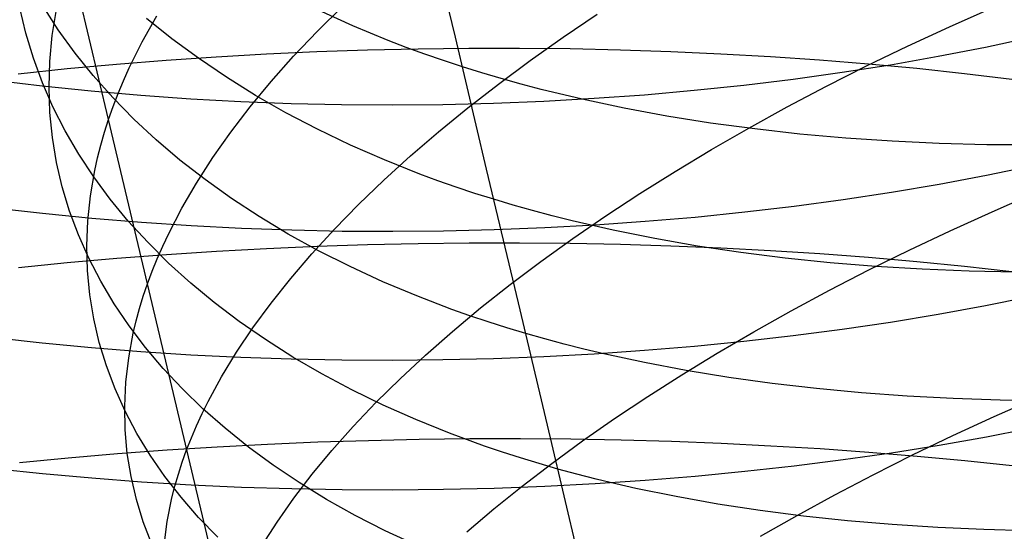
# Model space of a CAD drawing. Extents: x -383 to 1849, y -1185 to -529.
# Tile 559 of 656: x 408 to 418, y -981 to -976. Entities that reach past the tile are written whole.
import ezdxf

# ---------------------------------------------------------------- set-up
doc = ezdxf.new("R2010")
doc.units = 0
doc.layers.add('PREDEFINITO', color=7, linetype='CONTINUOUS')

msp = doc.modelspace()

# ---------------------------------------------------------------- linework, layer by layer
at = {"layer": 'PREDEFINITO'}
for p, q in [((412.2414, -976.2583, 509.3311), (411.9404, -974.9914, 510.1669)), ((408.8714, -977.0579, 492.8613), (408.4961, -975.4776, 493.7039)), ((408.0681, -976.2204, 498.3026), (408.0106, -975.9745, 497.882)), ((408.3835, -976.1882, 501.6519), (408.2351, -975.9588, 501.2426)), ((410.9014, -976.2, 488.1891), (411.1465, -975.9564, 487.8402)), ((417.0409, -976.1569, 482.0794), (417.4554, -975.9732, 481.8967)), ((408.3252, -976.2432, 494.9372), (408.3655, -975.9897, 494.5225)), ((409.198, -976.3031, 491.6537), (409.3392, -976.05, 491.2616)), ((411.2439, -976.1478, 508.5175), (410.9112, -975.997, 508.1938)), ((413.2887, -976.2594, 485.0949), (413.6196, -976.0361, 484.8065)), ((409.4871, -976.2739, 505.2405), (409.2418, -976.0766, 504.8631)), ((411.588, -976.29, 508.8326), (411.2439, -976.1478, 508.5175)), ((416.6343, -976.3453, 482.2754), (417.0409, -976.1569, 482.0794)), ((408.1408, -976.4629, 498.7233), (408.0681, -976.2204, 498.3026)), ((408.3014, -976.4947, 495.3548), (408.3252, -976.2432, 494.9372)), ((408.5461, -976.4127, 502.0587), (408.3835, -976.1882, 501.6519)), ((410.6699, -976.4446, 488.5458), (410.9014, -976.2, 488.1891)), ((412.5449, -977.5405, 508.521), (412.2414, -976.2583, 509.3311)), ((412.9687, -976.4856, 485.3935), (413.2887, -976.2594, 485.0949)), ((417.844, -976.2611, 638.1745), (417.3911, -976.3583, 638.0229)), ((409.0727, -976.5556, 492.0513), (409.198, -976.3031, 491.6537)), ((409.7453, -976.4644, 505.6121), (409.4871, -976.2739, 505.2405)), ((411.7643, -976.3577, 508.9867), (411.588, -976.29, 508.8326)), ((411.9434, -976.4232, 509.1384), (411.7643, -976.3577, 508.9867)), ((416.2357, -976.5383, 482.4844), (416.6343, -976.3453, 482.2754)), ((417.3911, -976.3583, 638.0229), (416.9319, -976.4477, 637.8849)), ((408.7228, -976.632, 502.4623), (408.5461, -976.4127, 502.0587)), ((409.4317, -976.4817, 670.3889), (409.9175, -976.4484, 670.452)), ((409.9175, -976.4484, 670.452), (410.4058, -976.4207, 670.5008)), ((410.4058, -976.4207, 670.5008), (410.896, -976.3985, 670.5352)), ((410.4522, -976.6902, 488.91), (410.6699, -976.4446, 488.5458)), ((410.896, -976.3985, 670.5352), (411.3875, -976.3818, 670.5554)), ((411.3875, -976.3818, 670.5554), (411.8797, -976.3707, 670.5613)), ((411.8797, -976.3707, 670.5613), (412.3722, -976.365, 670.5529)), ((412.1253, -976.4863, 509.2878), (411.9434, -976.4232, 509.1384)), ((412.3722, -976.365, 670.5529), (412.8644, -976.3648, 670.5304)), ((412.8644, -976.3648, 670.5304), (413.3556, -976.3702, 670.4938)), ((413.3556, -976.3702, 670.4938), (413.8455, -976.381, 670.443)), ((413.8455, -976.381, 670.443), (414.3333, -976.3974, 670.3781)), ((414.3333, -976.3974, 670.3781), (414.8186, -976.4192, 670.2991)), ((414.8186, -976.4192, 670.2991), (415.3009, -976.4466, 670.2062)), ((415.3009, -976.4466, 670.2062), (415.7795, -976.4794, 670.0992)), ((416.9319, -976.4477, 637.8849), (416.4671, -976.5293, 637.7605)), ((408.2287, -976.7017, 499.1437), (408.1408, -976.4629, 498.7233)), ((408.2937, -976.744, 495.7748), (408.3014, -976.4947, 495.3548)), ((408.4694, -976.5648, 670.2194), (408.9488, -976.5205, 670.3113)), ((408.9488, -976.5205, 670.3113), (409.4317, -976.4817, 670.3889)), ((410.0162, -976.648, 505.9776), (409.7453, -976.4644, 505.6121)), ((412.3099, -976.5471, 509.4347), (412.1253, -976.4863, 509.2878)), ((412.4973, -976.6055, 509.5791), (412.3099, -976.5471, 509.4347)), ((412.6601, -976.7142, 485.702), (412.9687, -976.4856, 485.3935)), ((415.7795, -976.4794, 670.0992), (416.2539, -976.5177, 669.9783)), ((415.8455, -976.7356, 482.7061), (416.2357, -976.5383, 482.4844)), ((416.4671, -976.5293, 637.7605), (415.9972, -976.6031, 637.6495)), ((416.2539, -976.5177, 669.9783), (416.7236, -976.5615, 669.8435)), ((407.9941, -976.6146, 670.1129), (408.4694, -976.5648, 670.2194)), ((408.9132, -976.846, 502.8625), (408.7228, -976.632, 502.4623)), ((409.0162, -976.6816, 492.252), (409.0727, -976.5556, 492.0513)), ((410.2995, -976.8243, 506.3366), (410.0162, -976.648, 505.9776)), ((412.6873, -976.6616, 509.7209), (412.4973, -976.6055, 509.5791)), ((415.9972, -976.6031, 637.6495), (415.5226, -976.6691, 637.5519)), ((416.7236, -976.5615, 669.8435), (417.188, -976.6107, 669.6948)), ((417.188, -976.6107, 669.6948), (417.6466, -976.6655, 669.5323)), ((408.2264, -976.7349, 637.6821), (407.7529, -976.678, 637.7955)), ((408.7041, -976.7842, 637.5816), (408.2264, -976.7349, 637.6821)), ((408.3316, -976.9367, 499.5633), (408.2287, -976.7017, 499.1437)), ((408.9638, -976.8073, 492.4539), (409.0162, -976.6816, 492.252)), ((410.2486, -976.9363, 489.2812), (410.4522, -976.6902, 488.91)), ((412.3632, -976.9451, 486.02), (412.6601, -976.7142, 485.702)), ((412.8799, -976.7153, 509.8602), (412.6873, -976.6616, 509.7209)), ((413.075, -976.7666, 509.9969), (412.8799, -976.7153, 509.8602)), ((415.0441, -976.7275, 637.4678), (414.562, -976.7781, 637.3971)), ((415.5226, -976.6691, 637.5519), (415.0441, -976.7275, 637.4678)), ((415.4642, -976.9369, 482.9402), (415.8455, -976.7356, 482.7061)), ((408.3022, -976.9909, 496.1969), (408.2937, -976.744, 495.7748)), ((409.1854, -976.8259, 637.4941), (408.7041, -976.7842, 637.5816)), ((408.9155, -976.9327, 492.657), (408.9638, -976.8073, 492.4539)), ((409.6698, -976.8599, 637.4196), (409.1854, -976.8259, 637.4941)), ((410.595, -976.9932, 506.6884), (410.2995, -976.8243, 506.3366)), ((413.4725, -976.8622, 510.2626), (413.075, -976.7666, 509.9969)), ((414.077, -976.8209, 637.3398), (413.5896, -976.856, 637.2957)), ((414.562, -976.7781, 637.3971), (414.077, -976.8209, 637.3398)), ((408.8714, -977.0579, 492.8613), (408.9155, -976.9327, 492.657)), ((409.1173, -977.0543, 503.2587), (408.9132, -976.846, 502.8625)), ((410.1567, -976.8863, 637.3581), (409.6698, -976.8599, 637.4196)), ((410.6456, -976.905, 637.3097), (410.1567, -976.8863, 637.3581)), ((411.1358, -976.9161, 637.2744), (410.6456, -976.905, 637.3097)), ((411.627, -976.9195, 637.2523), (411.1358, -976.9161, 637.2744)), ((412.1185, -976.9152, 637.2433), (411.627, -976.9195, 637.2523)), ((412.6098, -976.9031, 637.2475), (412.1185, -976.9152, 637.2433)), ((413.1004, -976.8834, 637.265), (412.6098, -976.9031, 637.2475)), ((413.5896, -976.856, 637.2957), (413.1004, -976.8834, 637.265)), ((413.8793, -976.9484, 510.5179), (413.4725, -976.8622, 510.2626)), ((408.3265, -977.235, 496.6205), (408.3022, -976.9909, 496.1969)), ((408.4492, -977.1676, 499.9817), (408.3316, -976.9367, 499.5633)), ((410.0596, -977.1828, 489.6592), (410.2486, -976.9363, 489.2812)), ((410.9026, -977.1542, 507.0328), (410.595, -976.9932, 506.6884)), ((412.0783, -977.178, 486.3472), (412.3632, -976.9451, 486.02)), ((414.2949, -977.0253, 510.7625), (413.8793, -976.9484, 510.5179)), ((414.7186, -977.0928, 510.9965), (414.2949, -977.0253, 510.7625)), ((415.092, -977.142, 483.1862), (415.4642, -976.9369, 482.9402)), ((408.8315, -977.1826, 493.0666), (408.8714, -977.0579, 492.8613)), ((409.2503, -978.6544, 492.0505), (408.8714, -977.0579, 492.8613)), ((409.3348, -977.2568, 503.6505), (409.1173, -977.0543, 503.2587)), ((415.1501, -977.151, 511.2197), (414.7186, -977.0928, 510.9965)), ((408.5813, -977.3942, 500.3984), (408.4492, -977.1676, 499.9817)), ((408.7959, -977.307, 493.273), (408.8315, -977.1826, 493.0666)), ((409.8855, -977.4294, 490.0436), (410.0596, -977.1828, 489.6592)), ((411.222, -977.3073, 507.3692), (410.9026, -977.1542, 507.0328)), ((411.8057, -977.4125, 486.6832), (412.0783, -977.178, 486.3472)), ((414.7293, -977.3506, 483.4439), (415.092, -977.142, 483.1862)), ((415.5887, -977.1999, 511.4319), (415.1501, -977.151, 511.2197)), ((416.034, -977.2396, 511.633), (415.5887, -977.1999, 511.4319)), ((408.3665, -977.4763, 497.0453), (408.3265, -977.235, 496.6205)), ((408.7645, -977.431, 493.4803), (408.7959, -977.307, 493.273)), ((409.5656, -977.4531, 504.0374), (409.3348, -977.2568, 503.6505)), ((411.5532, -977.4521, 507.6972), (411.222, -977.3073, 507.3692)), ((416.4853, -977.2701, 511.8229), (416.034, -977.2396, 511.633)), ((416.9422, -977.2915, 512.0015), (416.4853, -977.2701, 511.8229)), ((417.4041, -977.3037, 512.1687), (416.9422, -977.2915, 512.0015)), ((417.8705, -977.3068, 512.3243), (417.4041, -977.3037, 512.1687)), ((408.7278, -977.6161, 500.8129), (408.5813, -977.3942, 500.3984)), ((411.546, -977.6486, 487.0277), (411.8057, -977.4125, 486.6832)), ((414.3765, -977.5626, 483.7129), (414.7293, -977.3506, 483.4439)), ((408.422, -977.7144, 497.4706), (408.3665, -977.4763, 497.0453)), ((408.7372, -977.5546, 493.6886), (408.7645, -977.431, 493.4803)), ((409.8094, -977.643, 504.419), (409.5656, -977.4531, 504.0374)), ((409.7266, -977.6758, 490.4341), (409.8855, -977.4294, 490.0436)), ((411.8958, -977.5884, 508.0164), (411.5532, -977.4521, 507.6972)), ((417.8547, -977.5086, 638.9613), (417.4017, -977.6025, 638.8082)), ((408.6951, -977.8004, 494.1077), (408.7372, -977.5546, 493.6886)), ((412.0713, -977.6533, 508.1725), (411.8958, -977.5884, 508.0164)), ((412.8532, -978.8386, 507.7359), (412.5449, -977.5405, 508.521)), ((414.0339, -977.7776, 483.9929), (414.3765, -977.5626, 483.7129)), ((417.4017, -977.6025, 638.8082), (416.9424, -977.689, 638.6686)), ((408.8886, -977.8332, 501.2249), (408.7278, -977.6161, 500.8129)), ((409.5832, -977.9217, 490.8304), (409.7266, -977.6758, 490.4341)), ((410.0661, -977.8264, 504.7948), (409.8094, -977.643, 504.419)), ((411.2993, -977.8859, 487.3803), (411.546, -977.6486, 487.0277)), ((412.2497, -977.7159, 508.3263), (412.0713, -977.6533, 508.1725)), ((416.9424, -977.689, 638.6686), (416.4774, -977.768, 638.5428)), ((408.4928, -977.9491, 497.8961), (408.422, -977.7144, 497.4706)), ((412.4308, -977.7763, 508.4776), (412.2497, -977.7159, 508.3263)), ((412.6147, -977.8343, 508.6264), (412.4308, -977.7763, 508.4776)), ((413.7018, -977.9954, 484.2835), (414.0339, -977.7776, 483.9929)), ((416.4774, -977.768, 638.5428), (416.0072, -977.8396, 638.4305)), ((417.4547, -977.9543, 481.2916), (417.8697, -977.7742, 481.1075)), ((408.6695, -978.0441, 494.5297), (408.6951, -977.8004, 494.1077)), ((409.0633, -978.0453, 501.6337), (408.8886, -977.8332, 501.2249)), ((410.3355, -978.0028, 505.1644), (410.0661, -977.8264, 504.7948)), ((411.066, -978.1241, 487.7408), (411.2993, -977.8859, 487.3803)), ((412.8012, -977.8901, 508.7727), (412.6147, -977.8343, 508.6264)), ((412.9905, -977.9436, 508.9164), (412.8012, -977.8901, 508.7727)), ((416.0072, -977.8396, 638.4305), (415.5324, -977.9036, 638.3318)), ((408.2305, -977.9734, 638.4589), (407.7566, -977.9189, 638.5731)), ((408.7087, -978.0205, 638.3577), (408.2305, -977.9734, 638.4589)), ((408.5788, -978.1802, 498.3213), (408.4928, -977.9491, 497.8961)), ((409.4558, -978.167, 491.2322), (409.5832, -977.9217, 490.8304)), ((413.1823, -977.9947, 509.0576), (412.9905, -977.9436, 508.9164)), ((415.0536, -977.9603, 638.2466), (414.5712, -978.0094, 638.175)), ((415.5324, -977.9036, 638.3318), (415.0536, -977.9603, 638.2466)), ((417.0474, -978.1389, 481.4891), (417.4547, -977.9543, 481.2916)), ((408.6601, -978.2856, 494.9543), (408.6695, -978.0441, 494.5297)), ((409.1904, -978.0603, 638.2697), (408.7087, -978.0205, 638.3577)), ((409.2518, -978.2521, 502.039), (409.0633, -978.0453, 501.6337)), ((409.6752, -978.0926, 638.1947), (409.1904, -978.0603, 638.2697)), ((410.6173, -978.1722, 505.5274), (410.3355, -978.0028, 505.1644)), ((413.3767, -978.0435, 509.1961), (413.1823, -977.9947, 509.0576)), ((413.7727, -978.1343, 509.4653), (413.3767, -978.0435, 509.1961)), ((413.3807, -978.2158, 484.5844), (413.7018, -977.9954, 484.2835)), ((414.0859, -978.0511, 638.1168), (413.5982, -978.0854, 638.0721)), ((414.5712, -978.0094, 638.175), (414.0859, -978.0511, 638.1168)), ((409.3982, -978.2893, 491.4349), (409.4558, -978.167, 491.2322)), ((410.1625, -978.1176, 638.133), (409.6752, -978.0926, 638.1947)), ((410.6518, -978.1352, 638.0845), (410.1625, -978.1176, 638.133)), ((410.9115, -978.3341, 505.8832), (410.6173, -978.1722, 505.5274)), ((411.1425, -978.1454, 638.0491), (410.6518, -978.1352, 638.0845)), ((410.8465, -978.3631, 488.1088), (411.066, -978.1241, 487.7408)), ((411.6341, -978.1483, 638.0271), (411.1425, -978.1454, 638.0491)), ((412.126, -978.1437, 638.0183), (411.6341, -978.1483, 638.0271)), ((412.6177, -978.1317, 638.0229), (412.126, -978.1437, 638.0183)), ((413.1086, -978.1123, 638.0408), (412.6177, -978.1317, 638.0229)), ((413.5982, -978.0854, 638.0721), (413.1086, -978.1123, 638.0408)), ((414.1781, -978.2158, 509.724), (413.7727, -978.1343, 509.4653)), ((416.6482, -978.3279, 481.6998), (417.0474, -978.1389, 481.4891)), ((408.6797, -978.4074, 498.7456), (408.5788, -978.1802, 498.3213)), ((409.454, -978.4533, 502.4404), (409.2518, -978.2521, 502.039)), ((410.8974, -978.2897, 671.3083), (411.3888, -978.2734, 671.3288)), ((411.3888, -978.2734, 671.3288), (411.881, -978.2624, 671.3348)), ((411.881, -978.2624, 671.3348), (412.3734, -978.2566, 671.3266)), ((412.3734, -978.2566, 671.3266), (412.8655, -978.256, 671.3041)), ((412.8655, -978.256, 671.3041), (413.3567, -978.2606, 671.2673)), ((413.0709, -978.4385, 484.8952), (413.3807, -978.2158, 484.5844)), ((413.3567, -978.2606, 671.2673), (413.8465, -978.2705, 671.2163)), ((413.8465, -978.2705, 671.2163), (414.3343, -978.2855, 671.1512)), ((414.5922, -978.2882, 509.9719), (414.1781, -978.2158, 509.724)), ((408.6667, -978.5245, 495.3809), (408.6601, -978.2856, 494.9543)), ((408.9504, -978.407, 671.0823), (409.4332, -978.3698, 671.1605)), ((409.3447, -978.4113, 491.639), (409.3982, -978.2893, 491.4349)), ((409.4332, -978.3698, 671.1605), (409.919, -978.3378, 671.2242)), ((409.919, -978.3378, 671.2242), (410.4073, -978.3111, 671.2735)), ((410.4073, -978.3111, 671.2735), (410.8974, -978.2897, 671.3083)), ((410.6412, -978.6025, 488.4839), (410.8465, -978.3631, 488.1088)), ((411.2178, -978.4885, 506.2315), (410.9115, -978.3341, 505.8832)), ((414.3343, -978.2855, 671.1512), (414.8195, -978.3058, 671.0718)), ((415.0146, -978.3514, 510.2091), (414.5922, -978.2882, 509.9719)), ((414.8195, -978.3058, 671.0718), (415.3017, -978.3313, 670.9784)), ((415.4447, -978.4056, 510.4352), (415.0146, -978.3514, 510.2091)), ((415.3017, -978.3313, 670.9784), (415.7802, -978.362, 670.8708)), ((415.7802, -978.362, 670.8708), (416.2545, -978.3979, 670.7493)), ((416.2574, -978.5209, 481.9232), (416.6482, -978.3279, 481.6998)), ((407.9958, -978.497, 670.8824), (408.471, -978.4494, 670.9896)), ((408.471, -978.4494, 670.9896), (408.9504, -978.407, 671.0823)), ((408.7954, -978.6306, 499.1688), (408.6797, -978.4074, 498.7456)), ((409.2954, -978.533, 491.8442), (409.3447, -978.4113, 491.639)), ((409.6696, -978.6487, 502.8373), (409.454, -978.4533, 502.4404)), ((412.7727, -978.6633, 485.2157), (413.0709, -978.4385, 484.8952)), ((415.8819, -978.4507, 510.6503), (415.4447, -978.4056, 510.4352)), ((416.3259, -978.4869, 510.8542), (415.8819, -978.4507, 510.6503)), ((416.2545, -978.3979, 670.7493), (416.7241, -978.439, 670.6137)), ((416.7241, -978.439, 670.6137), (417.1884, -978.4853, 670.4641)), ((408.6892, -978.7608, 495.8091), (408.6667, -978.5245, 495.3809)), ((409.2503, -978.6544, 492.0505), (409.2954, -978.533, 491.8442)), ((411.536, -978.635, 506.5717), (411.2178, -978.4885, 506.2315)), ((415.8754, -978.7177, 482.1591), (416.2574, -978.5209, 481.9232)), ((416.7759, -978.514, 511.0467), (416.3259, -978.4869, 510.8542)), ((417.2316, -978.5322, 511.2278), (416.7759, -978.514, 511.0467)), ((417.1884, -978.4853, 670.4641), (417.6469, -978.5368, 670.3005)), ((417.6923, -978.5414, 511.3973), (417.2316, -978.5322, 511.2278)), ((408.9256, -978.8494, 499.5902), (408.7954, -978.6306, 499.1688)), ((409.2093, -978.7754, 492.258), (409.2503, -978.6544, 492.0505)), ((410.0175, -981.8888, 490.5218), (409.2503, -978.6544, 492.0505)), ((409.8985, -978.8381, 503.2292), (409.6696, -978.6487, 502.8373)), ((410.4504, -978.8422, 488.8658), (410.6412, -978.6025, 488.4839)), ((411.8659, -978.7734, 506.9034), (411.536, -978.635, 506.5717)), ((412.4865, -978.8899, 485.5455), (412.7727, -978.6633, 485.2157)), ((415.5026, -978.918, 482.4071), (415.8754, -978.7177, 482.1591)), ((408.7274, -978.9941, 496.2383), (408.6892, -978.7608, 495.8091)), ((409.1727, -978.896, 492.4665), (409.2093, -978.7754, 492.258)), ((410.1404, -979.0212, 503.6158), (409.8985, -978.8381, 503.2292)), ((410.2744, -979.0817, 489.2542), (410.4504, -978.8422, 488.8658)), ((412.2073, -978.9034, 507.2262), (411.8659, -978.7734, 506.9034)), ((413.1647, -980.151, 506.9763), (412.8532, -978.8386, 507.7359)), ((417.8449, -978.7781, 639.7144), (417.3919, -978.8692, 639.5592)), ((409.0703, -979.0637, 500.0095), (408.9256, -978.8494, 499.5902)), ((409.1402, -979.0162, 492.676), (409.1727, -978.896, 492.4665)), ((412.3823, -978.9652, 507.3841), (412.2073, -978.9034, 507.2262)), ((412.2126, -979.118, 485.8841), (412.4865, -978.8899, 485.5455)), ((415.1392, -979.1217, 482.6668), (415.5026, -978.918, 482.4071)), ((417.3919, -978.8692, 639.5592), (416.9328, -978.9531, 639.4178)), ((408.7811, -979.2242, 496.6682), (408.7274, -978.9941, 496.2383)), ((409.1119, -979.1359, 492.8864), (409.1402, -979.0162, 492.676)), ((410.3952, -979.1978, 503.9966), (410.1404, -979.0212, 503.6158)), ((412.5601, -979.0249, 507.5396), (412.3823, -978.9652, 507.3841)), ((412.7407, -979.0823, 507.6926), (412.5601, -979.0249, 507.5396)), ((416.4679, -979.0297, 639.2902), (415.998, -979.0991, 639.1764)), ((416.9328, -978.9531, 639.4178), (416.4679, -979.0297, 639.2902)), ((409.2291, -979.2732, 500.4261), (409.0703, -979.0637, 500.0095)), ((410.1137, -979.321, 489.6487), (410.2744, -979.0817, 489.2542)), ((411.9515, -979.3475, 486.2314), (412.2126, -979.118, 485.8841)), ((412.9241, -979.1374, 507.8432), (412.7407, -979.0823, 507.6926)), ((414.7856, -979.3285, 482.938), (415.1392, -979.1217, 482.6668)), ((415.998, -979.0991, 639.1764), (415.5234, -979.1613, 639.0763)), ((408.2268, -979.2325, 639.2038), (407.7532, -979.1801, 639.3194)), ((408.8501, -979.4509, 497.0983), (408.7811, -979.2242, 496.6682)), ((409.0677, -979.374, 493.3099), (409.1119, -979.1359, 492.8864)), ((410.6626, -979.3677, 504.371), (410.3952, -979.1978, 503.9966)), ((413.1102, -979.1904, 507.9911), (412.9241, -979.1374, 507.8432)), ((413.2989, -979.241, 508.1365), (413.1102, -979.1904, 507.9911)), ((415.0448, -979.2163, 638.99), (414.5627, -979.264, 638.9173)), ((415.5234, -979.1613, 639.0763), (415.0448, -979.2163, 638.99)), ((408.7045, -979.2778, 639.1014), (408.2268, -979.2325, 639.2038)), ((409.1858, -979.316, 639.0123), (408.7045, -979.2778, 639.1014)), ((409.6702, -979.347, 638.9366), (409.1858, -979.316, 639.0123)), ((409.402, -979.4777, 500.8396), (409.2291, -979.2732, 500.4261)), ((409.9685, -979.5597, 490.0489), (410.1137, -979.321, 489.6487)), ((413.4903, -979.2894, 508.2793), (413.2989, -979.241, 508.1365)), ((413.6842, -979.3355, 508.4194), (413.4903, -979.2894, 508.2793)), ((414.0777, -979.3046, 638.8583), (413.5903, -979.338, 638.813)), ((414.5627, -979.264, 638.9173), (414.0777, -979.3046, 638.8583)), ((409.04, -979.6099, 493.7363), (409.0677, -979.374, 493.3099)), ((410.1572, -979.3709, 638.8741), (409.6702, -979.347, 638.9366)), ((410.6461, -979.3877, 638.825), (410.1572, -979.3709, 638.8741)), ((411.1364, -979.3973, 638.7893), (410.6461, -979.3877, 638.825)), ((410.9426, -979.5306, 504.7388), (410.6626, -979.3677, 504.371)), ((411.6276, -979.3998, 638.7671), (411.1364, -979.3973, 638.7893)), ((412.1191, -979.3951, 638.7583), (411.6276, -979.3998, 638.7671)), ((411.7033, -979.5781, 486.587), (411.9515, -979.3475, 486.2314)), ((412.6105, -979.3832, 638.7629), (412.1191, -979.3951, 638.7583)), ((413.101, -979.3642, 638.7812), (412.6105, -979.3832, 638.7629)), ((413.5903, -979.338, 638.813), (413.101, -979.3642, 638.7812)), ((414.0794, -979.4209, 508.6917), (413.6842, -979.3355, 508.4194)), ((414.484, -979.4974, 508.9534), (414.0794, -979.4209, 508.6917)), ((414.4423, -979.5381, 483.2202), (414.7856, -979.3285, 482.938)), ((408.9342, -979.6741, 497.528), (408.8501, -979.4509, 497.0983)), ((409.5888, -979.677, 501.2496), (409.402, -979.4777, 500.8396)), ((414.8974, -979.5649, 509.2043), (414.484, -979.4974, 508.9534)), ((409.0285, -979.8435, 494.1652), (409.04, -979.6099, 493.7363)), ((409.8392, -979.7976, 490.4547), (409.9685, -979.5597, 490.0489)), ((411.2349, -979.6862, 505.0993), (410.9426, -979.5306, 504.7388)), ((411.4686, -979.8095, 486.9504), (411.7033, -979.5781, 486.587)), ((414.1094, -979.7503, 483.5132), (414.4423, -979.5381, 483.2202)), ((415.3191, -979.6235, 509.4442), (414.8974, -979.5649, 509.2043)), ((409.0333, -979.8934, 497.957), (408.9342, -979.6741, 497.528)), ((409.7891, -979.8707, 501.6555), (409.5888, -979.677, 501.2496)), ((411.5393, -979.8344, 505.4521), (411.2349, -979.6862, 505.0993)), ((415.7486, -979.6732, 509.673), (415.3191, -979.6235, 509.4442)), ((416.1853, -979.7141, 509.8907), (415.7486, -979.6732, 509.673)), ((409.7806, -979.9162, 490.6595), (409.8392, -979.7976, 490.4547)), ((413.7875, -979.9649, 483.8165), (414.1094, -979.7503, 483.5132)), ((416.6287, -979.7462, 510.097), (416.1853, -979.7141, 509.8907)), ((417.0783, -979.7696, 510.2919), (416.6287, -979.7462, 510.097)), ((417.5336, -979.7842, 510.4751), (417.0783, -979.7696, 510.2919)), ((417.4751, -979.944, 480.7348), (417.8834, -979.763, 480.5357)), ((417.994, -979.7901, 510.6467), (417.5336, -979.7842, 510.4751)), ((409.0331, -980.0745, 494.5962), (409.0285, -979.8435, 494.1652)), ((409.1472, -980.1086, 498.3847), (409.0333, -979.8934, 497.957)), ((410.003, -980.0588, 502.0569), (409.7891, -979.8707, 501.6555)), ((411.2476, -980.0415, 487.3215), (411.4686, -979.8095, 486.9504)), ((411.8557, -979.9748, 505.7969), (411.5393, -979.8344, 505.4521)), ((409.7262, -980.0345, 490.8655), (409.7806, -979.9162, 490.6595)), ((412.1838, -980.1073, 506.133), (411.8557, -979.9748, 505.7969)), ((413.4768, -980.1816, 484.1299), (413.7875, -979.9649, 483.8165)), ((417.0749, -980.1291, 480.9472), (417.4751, -979.944, 480.7348)), ((409.0536, -980.3028, 495.0288), (409.0331, -980.0745, 494.5962)), ((409.6759, -980.1524, 491.0727), (409.7262, -980.0345, 490.8655)), ((410.2301, -980.2409, 502.4533), (410.003, -980.0588, 502.0569)), ((411.0408, -980.2738, 487.6997), (411.2476, -980.0415, 487.3215)), ((417.8545, -980.0565, 640.4512), (417.4015, -980.1445, 640.2941)), ((409.2756, -980.3196, 498.8107), (409.1472, -980.1086, 498.3847)), ((409.6298, -980.27, 491.2811), (409.6759, -980.1524, 491.0727)), ((410.9055, -980.1919, 672.0488), (411.3965, -980.1761, 672.0694)), ((411.3965, -980.1761, 672.0694), (411.8884, -980.1653, 672.0756)), ((411.8884, -980.1653, 672.0756), (412.3804, -980.1594, 672.0673)), ((412.5235, -980.2317, 506.4601), (412.1838, -980.1073, 506.133)), ((412.3804, -980.1594, 672.0673), (412.8721, -980.1585, 672.0446)), ((412.8721, -980.1585, 672.0446), (413.3629, -980.1625, 672.0075)), ((413.4796, -981.4769, 506.2421), (413.1647, -980.151, 506.9763)), ((413.1777, -980.4002, 484.453), (413.4768, -980.1816, 484.1299)), ((413.3629, -980.1625, 672.0075), (413.8522, -980.1715, 671.9561)), ((413.8522, -980.1715, 671.9561), (414.3396, -980.1854, 671.8904)), ((414.3396, -980.1854, 671.8904), (414.8244, -980.2042, 671.8104)), ((416.683, -980.3179, 481.1724), (417.0749, -980.1291, 480.9472)), ((417.4015, -980.1445, 640.2941), (416.9422, -980.2255, 640.1511)), ((408.9597, -980.3045, 671.821), (409.4423, -980.2689, 671.8998)), ((409.4423, -980.2689, 671.8998), (409.9278, -980.2383, 671.9641)), ((409.5879, -980.3872, 491.4906), (409.6298, -980.27, 491.2811)), ((409.9278, -980.2383, 671.9641), (410.4157, -980.2126, 672.0137)), ((410.4704, -980.4169, 502.8443), (410.2301, -980.2409, 502.4533)), ((410.4157, -980.2126, 672.0137), (410.9055, -980.1919, 672.0488)), ((410.8484, -980.5062, 488.0849), (411.0408, -980.2738, 487.6997)), ((412.6976, -980.2907, 506.6201), (412.5235, -980.2317, 506.4601)), ((414.8244, -980.2042, 671.8104), (415.3062, -980.228, 671.7162)), ((415.3062, -980.228, 671.7162), (415.7843, -980.2567, 671.6078)), ((415.7843, -980.2567, 671.6078), (416.2583, -980.2903, 671.4853)), ((416.9422, -980.2255, 640.1511), (416.4772, -980.2996, 640.022)), ((408.0056, -980.3905, 671.6193), (408.4806, -980.345, 671.7275)), ((408.4806, -980.345, 671.7275), (408.9597, -980.3045, 671.821)), ((409.0898, -980.5281, 495.4625), (409.0536, -980.3028, 495.0288)), ((409.4185, -980.5261, 499.2345), (409.2756, -980.3196, 498.8107)), ((412.8745, -980.3476, 506.7776), (412.6976, -980.2907, 506.6201)), ((413.0542, -980.4023, 506.9327), (412.8745, -980.3476, 506.7776)), ((416.007, -980.3668, 639.9068), (415.5323, -980.427, 639.8055)), ((416.4772, -980.2996, 640.022), (416.007, -980.3668, 639.9068)), ((416.2583, -980.2903, 671.4853), (416.7275, -980.3289, 671.3486)), ((416.2999, -980.5104, 481.4102), (416.683, -980.3179, 481.1724)), ((416.7275, -980.3289, 671.3486), (417.1914, -980.3723, 671.1979)), ((417.1914, -980.3723, 671.1979), (417.6495, -980.4207, 671.0331)), ((408.2304, -980.5016, 639.9296), (407.7565, -980.4516, 640.046)), ((409.5503, -980.5039, 491.7012), (409.5879, -980.3872, 491.4906)), ((410.7236, -980.5864, 503.2294), (410.4704, -980.4169, 502.8443)), ((412.8906, -980.6205, 484.7854), (413.1777, -980.4002, 484.453)), ((413.2367, -980.4548, 507.0853), (413.0542, -980.4023, 506.9327)), ((413.422, -980.5051, 507.2352), (413.2367, -980.4548, 507.0853)), ((415.5323, -980.427, 639.8055), (415.0534, -980.4802, 639.7181)), ((408.7086, -980.5447, 639.8266), (408.2304, -980.5016, 639.9296)), ((409.1903, -980.581, 639.737), (408.7086, -980.5447, 639.8266)), ((409.1415, -980.7503, 495.8968), (409.0898, -980.5281, 495.4625)), ((409.5755, -980.7278, 499.6556), (409.4185, -980.5261, 499.2345)), ((409.5168, -980.6202, 491.9127), (409.5503, -980.5039, 491.7012)), ((410.6708, -980.7385, 488.4766), (410.8484, -980.5062, 488.0849)), ((413.6099, -980.5531, 507.3825), (413.422, -980.5051, 507.2352)), ((414.0858, -980.566, 639.5846), (413.5981, -980.5985, 639.5385)), ((413.8005, -980.599, 507.5272), (413.6099, -980.5531, 507.3825)), ((414.5711, -980.5266, 639.6444), (414.0858, -980.566, 639.5846)), ((415.0534, -980.4802, 639.7181), (414.5711, -980.5266, 639.6444)), ((415.9259, -980.7062, 481.6602), (416.2999, -980.5104, 481.4102)), ((409.6751, -980.6104, 639.6608), (409.1903, -980.581, 639.737)), ((409.4876, -980.7361, 492.1251), (409.5168, -980.6202, 491.9127)), ((410.1624, -980.633, 639.598), (409.6751, -980.6104, 639.6608)), ((410.6517, -980.6487, 639.5488), (410.1624, -980.633, 639.598)), ((411.1424, -980.6576, 639.5131), (410.6517, -980.6487, 639.5488)), ((410.9895, -980.7494, 503.6081), (410.7236, -980.5864, 503.2294)), ((411.634, -980.6595, 639.4909), (411.1424, -980.6576, 639.5131)), ((412.1259, -980.6546, 639.4823), (411.634, -980.6595, 639.4909)), ((412.6176, -980.6428, 639.4874), (412.1259, -980.6546, 639.4823)), ((412.6158, -980.8422, 485.1269), (412.8906, -980.6205, 484.7854)), ((413.1085, -980.6241, 639.5061), (412.6176, -980.6428, 639.4874)), ((413.5981, -980.5985, 639.5385), (413.1085, -980.6241, 639.5061)), ((413.9935, -980.6426, 507.6692), (413.8005, -980.599, 507.5272)), ((414.3871, -980.7233, 507.9452), (413.9935, -980.6426, 507.6692)), ((409.2085, -980.969, 496.3312), (409.1415, -980.7503, 495.8968)), ((409.4414, -980.9663, 492.5526), (409.4876, -980.7361, 492.1251)), ((409.7466, -980.9246, 500.0736), (409.5755, -980.7278, 499.6556)), ((410.5084, -980.9703, 488.8746), (410.6708, -980.7385, 488.4766)), ((411.2679, -980.9054, 503.98), (410.9895, -980.7494, 503.6081)), ((414.7901, -980.7951, 508.2103), (414.3871, -980.7233, 507.9452)), ((415.5613, -980.9051, 481.9221), (415.9259, -980.7062, 481.6602)), ((412.3536, -981.065, 485.477), (412.6158, -980.8422, 485.1269)), ((415.202, -980.8582, 508.4646), (414.7901, -980.7951, 508.2103)), ((409.9316, -981.1162, 500.4879), (409.7466, -980.9246, 500.0736)), ((411.5587, -981.0543, 504.3446), (411.2679, -980.9054, 503.98)), ((415.6222, -980.9126, 508.7077), (415.202, -980.8582, 508.4646)), ((415.2065, -981.1069, 482.1956), (415.5613, -980.9051, 481.9221)), ((416.0502, -980.9583, 508.9396), (415.6222, -980.9126, 508.7077)), ((409.2907, -981.1841, 496.7654), (409.2085, -980.969, 496.3312)), ((409.4118, -981.1942, 492.983), (409.4414, -980.9663, 492.5526)), ((410.3615, -981.2016, 489.2784), (410.5084, -980.9703, 488.8746)), ((416.4855, -980.9954, 509.1602), (416.0502, -980.9583, 508.9396)), ((416.9276, -981.0238, 509.3693), (416.4855, -980.9954, 509.1602)), ((417.3759, -981.0437, 509.5667), (416.9276, -981.0238, 509.3693)), ((417.83, -981.0551, 509.7524), (417.3759, -981.0437, 509.5667)), ((411.8617, -981.1959, 504.7015), (411.5587, -981.0543, 504.3446))]:
    msp.add_line(p, q, dxfattribs=at)

doc.saveas('drawing.dxf')
